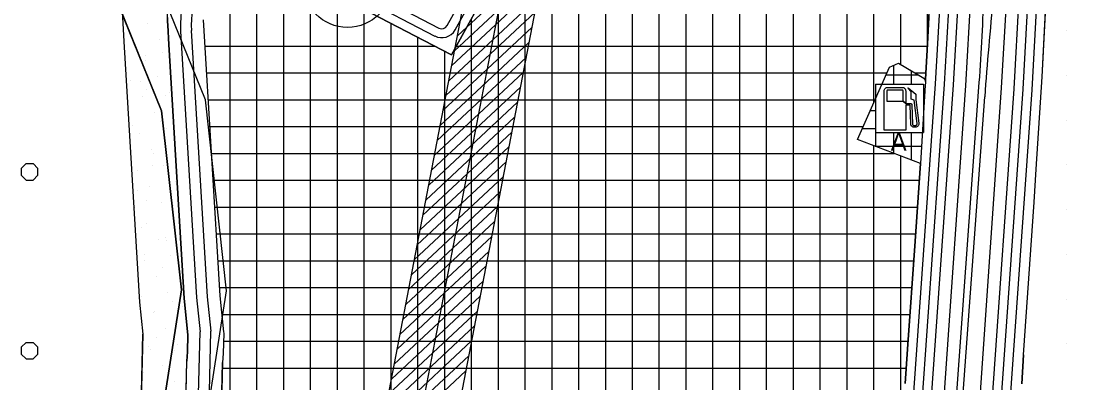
# Model space of a CAD drawing. Extents: x 419109 to 421295, y 4452223 to 4457798.
# Drawn here: x 419705 to 420301, y 4455374 to 4455576 of the extents above; entities that cross this region are included whole.
import ezdxf

# ---------------------------------------------------------------- set-up
doc = ezdxf.new("R2010")
doc.units = 0
for name, color, linetype in [('ADA', 7, 'Continuous'), ('ADAKENARI', 7, 'Continuous'), ('KALDIRIM_FAT', 7, 'Continuous'), ('KD_DAIRE', 7, 'Continuous'), ('PL_AYA_PARK_DINLENME', 7, 'Continuous'), ('PL_BAKIM_AKARYAKIT', 7, 'Continuous'), ('PL_KA_TARIM_ALANI', 7, 'Continuous'), ('PL_KAMU_HİZMET_ALANI', 7, 'Continuous'), ('PL_TİCARET', 7, 'Continuous'), ('RAYLI_TOPLU_TAŞIMA_HATTI', 7, 'Continuous'), ('SEMBOL_FAT', 7, 'Continuous'), ('TA_ENH_154', 7, 'Continuous'), ('TA_ENH_KORUMA', 7, 'Continuous'), ('TA_ENH_TARAMA', 7, 'Continuous'), ('TR_TARIMALANI', 7, 'Continuous'), ('TRFAT_AKARYAKITSERVİ', 7, 'Continuous'), ('TRFAT_KHA', 7, 'Continuous'), ('TRFAT_PARKALANI', 7, 'Continuous'), ('TRFAT_TİCARET', 7, 'Continuous')]:
    doc.layers.add(name, color=color, linetype=linetype)

msp = doc.modelspace()

# ---------------------------------------------------------------- linework, layer by layer
at = {"layer": 'ADA'}
msp.add_line((419783.44, 4455525.52), (419756.46, 4455592.19), dxfattribs=at)
at = {"layer": 'ADAKENARI'}
for p, q in [((419945.46, 4455556.86), (420043.17, 4455733.9)), ((420275.69, 4455544.7), (420280.18, 4455630.34)), ((420214.19, 4455614.16), (420211.61, 4455562.8)), ((419885.9, 4455587.99), (419940.17, 4455559.7)), ((419761.65, 4455577.95), (419761.75, 4455574.44)), ((419761.75, 4455574.44), (419762.54, 4455561.28)), ((419786.67, 4455577.82), (419786.73, 4455575.53)), ((419786.73, 4455575.53), (419786.85, 4455573.45)), ((419806.71, 4455576.4), (419815.93, 4455422.24)), ((419786.85, 4455573.45), (419787.49, 4455562.77)), ((419787.49, 4455562.77), (419795.99, 4455420.6)), ((420211.61, 4455562.8), (420210.57, 4455543.27)), ((419762.54, 4455561.28), (419771.07, 4455418.55)), ((419940.17, 4455559.7), (419945.46, 4455556.86)), ((420190.39, 4455549.96), (420195.36, 4455552.2)), ((420195.36, 4455552.2), (420210.57, 4455543.27)), ((420172.52, 4455509.54), (420190.39, 4455549.96)), ((420272.42, 4455492.95), (420275.69, 4455544.7)), ((420210.34, 4455539.87), (420207.73, 4455496.12)), ((420210.47, 4455541.33), (420210.34, 4455539.87)), ((420210.57, 4455543.27), (420210.47, 4455541.33)), ((420207.73, 4455496.12), (420172.52, 4455509.54)), ((420207.73, 4455496.12), (420204.72, 4455452.72)), ((420271.14, 4455474.52), (420272.42, 4455492.95)), ((420265.19, 4455389.09), (420271.14, 4455474.52)), ((420204.72, 4455452.72), (420200.5, 4455392.26)), ((419795.99, 4455420.6), (419798.11, 4455400.41)), ((419815.93, 4455422.24), (419818.04, 4455402.09)), ((419771.07, 4455418.55), (419772.93, 4455400.8)), ((419818.04, 4455402.09), (419818.13, 4455401.2)), ((419770.22, 4455288.15), (419772.93, 4455400.8)), ((419798.11, 4455400.41), (419797.88, 4455390.78)), ((419818.13, 4455401.2), (419817.86, 4455389.95)), ((419797.88, 4455390.78), (419797.57, 4455385.64)), ((419817.86, 4455389.95), (419817.56, 4455384.81)), ((420200.5, 4455392.26), (420199.15, 4455373.07)), ((419795.28, 4455290.29), (419797.57, 4455385.64)), ((419815.33, 4455292.01), (419817.56, 4455384.81)), ((420265.19, 4455389.09), (420264.37, 4455372.95))]:
    msp.add_line(p, q, dxfattribs=at)
at = {"layer": 'KALDIRIM_FAT'}
for p, q in [((420234.15, 4455861.94), (420215.94, 4455540.77)), ((420239.14, 4455861.63), (420220.93, 4455540.45)), ((420244.13, 4455861.32), (420225.92, 4455540.14)), ((420251.12, 4455860.89), (420232.91, 4455539.7)), ((420271.08, 4455859.65), (420252.87, 4455538.43)), ((420278.07, 4455859.22), (420259.85, 4455537.99)), ((420283.06, 4455858.91), (420264.84, 4455537.67)), ((420288.05, 4455858.6), (420269.83, 4455537.36)), ((419943.11, 4455573.29), (420034.28, 4455738.49)), ((419947.48, 4455570.88), (420038.73, 4455736.19)), ((419887.87, 4455592.6), (419936.12, 4455567.45)), ((419889.84, 4455597.22), (419938.43, 4455571.88)), ((419794.06, 4455570.15), (419802.97, 4455421.18)), ((419800.05, 4455570.51), (419808.95, 4455421.67)), ((420215.94, 4455540.77), (420179.4, 4455019.05)), ((420220.93, 4455540.45), (420184.39, 4455018.74)), ((420225.92, 4455540.14), (420189.38, 4455018.43)), ((420232.91, 4455539.7), (420196.37, 4455018)), ((420252.87, 4455538.43), (420216.34, 4455016.78)), ((420259.85, 4455537.99), (420223.32, 4455016.35)), ((420264.84, 4455537.67), (420228.31, 4455016.04)), ((420269.83, 4455537.36), (420233.3, 4455015.74)), ((419802.97, 4455421.18), (419804.97, 4455402.08)), ((419808.95, 4455421.67), (419810.98, 4455402.32)), ((419802.3, 4455290.89), (419804.97, 4455402.08)), ((419808.31, 4455291.41), (419810.98, 4455402.32))]:
    msp.add_line(p, q, dxfattribs=at)
for centre, radius, start, end in [((419847.11, 4455573.32), 53.14, 153.5603, 183.42125), ((419847.11, 4455573.32), 47.14, 153.5603, 183.42125), ((419940.05, 4455574.98), 8.49, 242.46551, 331.10447), ((419940.05, 4455574.98), 3.49, 242.46551, 331.10447)]:
    msp.add_arc(centre, radius, start, end, dxfattribs=at)
at = {"layer": 'KD_DAIRE'}
msp.add_circle((419887.38, 4455597.27), 25, dxfattribs=at)
at = {"layer": 'PL_AYA_PARK_DINLENME'}
for points in [[(420016.8, 4456927.25), (420013.63, 4456854.22), (420021.56, 4456763.74), (419972.35, 4456528.79), (419896.15, 4456444.66), (419851.71, 4456390.68), (419781.86, 4456219.24), (419743.76, 4456181.14), (419715.18, 4456046.21), (419900.92, 4456001.76), (419824.72, 4455719.19), (419823.13, 4455660.45), (419756.46, 4455592.19), (419783.44, 4455525.52), (419794.56, 4455425.51), (419778.68, 4455323.91)], [(419804.18, 4455325.18), (419819.77, 4455424.95), (419807.91, 4455531.7), (419785.76, 4455586.42), (419835.59, 4455637.43), (419842.19, 4455646.09), (419927.54, 4456021.09), (419744.69, 4456064.85), (419766.68, 4456168.71), (419803.1, 4456205.13), (419873.42, 4456377.73), (419915.08, 4456428.31), (419995.43, 4456517.04), (420046.79, 4456762.24), (420038.67, 4456854.78), (420041.73, 4456924.97)], [(419804.4, 4455678.61), (419776.71, 4455623), (419768.21, 4455605.99), (419766.74, 4455602.8), (419765.22, 4455598.83), (419763.96, 4455594.76), (419762.97, 4455590.63), (419762.84, 4455589.82), (419762.4, 4455587.24), (419762.26, 4455586.44), (419761.82, 4455582.21), (419761.65, 4455577.95), (419761.75, 4455574.44), (419762.54, 4455561.28), (419771.07, 4455418.55), (419772.93, 4455400.8), (419770.22, 4455288.15), (419798.46, 4455144.95), (419791.07, 4455126.52), (419788.42, 4455109.34), (419786.36, 4455074.3), (419779.83, 4455031.69), (419779.71, 4455015.11)], [(419795.28, 4455290.29), (419797.57, 4455385.64), (419797.88, 4455390.78), (419798.11, 4455400.41), (419795.99, 4455420.6), (419787.49, 4455562.77), (419786.85, 4455573.45), (419786.73, 4455575.53), (419786.67, 4455577.82), (419786.77, 4455580.43), (419787.04, 4455583.03), (419787.48, 4455585.61), (419788.09, 4455588.16), (419788.86, 4455590.66), (419789.8, 4455593.1), (419790.75, 4455595.18), (419799.07, 4455611.82), (419803.43, 4455620.54), (419827.12, 4455668.19)]]:
    msp.add_lwpolyline(points, dxfattribs=at)
at = {"layer": 'PL_BAKIM_AKARYAKIT'}
msp.add_lwpolyline([(420210.34, 4455539.87), (420207.73, 4455496.12), (420207.73, 4455496.12), (420172.52, 4455509.54), (420172.52, 4455509.54), (420190.39, 4455549.96), (420195.36, 4455552.2), (420207.7, 4455544.95), (420208.06, 4455544.74), (420209.7, 4455543.66), (420210.28, 4455542.59), (420210.47, 4455541.33)], close=True, dxfattribs=at)
at = {"layer": 'PL_KA_TARIM_ALANI'}
msp.add_lwpolyline([(419792.54, 4455014.98), (419819.96, 4455165.16), (419778.68, 4455323.91), (419794.56, 4455425.51), (419783.44, 4455525.52), (419756.46, 4455592.19), (419823.13, 4455660.45), (419824.72, 4455719.19), (419900.92, 4456001.76), (419869.84, 4456009.19), (419715.18, 4456046.21), (419743.76, 4456181.14), (419781.86, 4456219.24), (419851.71, 4456390.68), (419896.15, 4456444.66), (419972.35, 4456528.79), (420021.56, 4456763.74), (420013.63, 4456854.22), (420016.8, 4456927.25), (420027.91, 4457006.62), (420158.52, 4456994.43), (420142.12, 4457086.4)], dxfattribs=at)
at = {"layer": 'PL_KAMU_HİZMET_ALANI'}
msp.add_lwpolyline([(420264.37, 4455372.95), (420265.19, 4455389.09), (420271.14, 4455474.52), (420272.42, 4455492.95), (420275.69, 4455544.7), (420280.18, 4455630.34), (420281.42, 4455652.94), (420283.41, 4455689.36), (420287.76, 4455764.57), (420292.21, 4455838.27), (420294.94, 4455879.49), (420299.25, 4455948.07), (420304.91, 4456025.25)], dxfattribs=at)
at = {"layer": 'PL_TİCARET'}
for points in [[(420199.15, 4455373.07), (420200.5, 4455392.26), (420204.72, 4455452.72), (420207.73, 4455496.12), (420207.73, 4455496.12), (420172.52, 4455509.54), (420172.52, 4455509.54), (420190.39, 4455549.96), (420195.36, 4455552.2), (420210.57, 4455543.27), (420211.61, 4455562.8), (420214.19, 4455614.16), (420222.97, 4455770), (420224.17, 4455789.96), (420227.34, 4455842.37), (420228.66, 4455862.28), (420230.08, 4455883.68), (420231.44, 4455905.4), (420232.85, 4455927.79), (420233.94, 4455946.2), (420234.4, 4455952.49), (420240.06, 4456029.71)], [(420153.07, 4455976.48), (420152.11, 4455974.16), (420151.45, 4455961.22), (420137.18, 4455930.24), (420134.21, 4455923.79), (420043.17, 4455733.9), (419945.46, 4455556.86), (419940.17, 4455559.7)], [(419940.17, 4455559.7), (419885.9, 4455587.99)], [(419806.71, 4455576.4), (419815.93, 4455422.24), (419818.04, 4455402.09), (419818.13, 4455401.2), (419817.86, 4455389.95), (419817.56, 4455384.81), (419815.33, 4455292.01)]]:
    msp.add_lwpolyline(points, dxfattribs=at)
at = {"layer": 'RAYLI_TOPLU_TAŞIMA_HATTI'}
for p, q in [((420224.14, 4455314.86), (420240.54, 4455541.46)), ((420228.4, 4455323.8), (420243.57, 4455533.4))]:
    msp.add_line(p, q, dxfattribs=at)
for centre, radius, start, end in [((419043.67, 4455628.07), 1200, 355.86092, 358.33048), ((422238.35, 4455389.05), 2000, 174.24653, 175.86092)]:
    msp.add_arc(centre, radius, start, end, dxfattribs=at)
at = {"layer": 'SEMBOL_FAT'}
for p, q in [((420182.45, 4455540.49), (420182.45, 4455513.49)), ((420182.45, 4455540.49), (420209.45, 4455540.49)), ((420209.45, 4455540.49), (420209.45, 4455513.49)), ((420182.45, 4455513.49), (420209.45, 4455513.49))]:
    msp.add_line(p, q, dxfattribs=at)
msp.add_lwpolyline([(420187.4, 4455514.73), (420187.4, 4455536.73), (420187.43, 4455537.12), (420187.55, 4455537.49), (420187.73, 4455537.84), (420187.98, 4455538.14), (420188.28, 4455538.39), (420188.63, 4455538.58), (420189, 4455538.69), (420189.4, 4455538.73), (420197.4, 4455538.73), (420197.79, 4455538.69), (420198.16, 4455538.58), (420198.51, 4455538.39), (420198.81, 4455538.14), (420199.06, 4455537.84), (420199.24, 4455537.49), (420199.36, 4455537.12), (420199.4, 4455536.73), (420199.4, 4455529.7), (420197.9, 4455531.09), (420197.9, 4455536.73), (420197.75, 4455537.08), (420197.4, 4455537.23), (420189.4, 4455537.23), (420189.04, 4455537.08), (420188.9, 4455536.73), (420188.9, 4455531.09), (420197.9, 4455531.09), (420199.4, 4455529.7), (420202.07, 4455529.7), (420202.23, 4455529.68), (420202.39, 4455529.64), (420202.53, 4455529.56), (420202.66, 4455529.46), (420202.76, 4455529.34), (420202.84, 4455529.2), (420202.89, 4455529.04), (420202.91, 4455528.88), (420203.24, 4455518.13), (420203.25, 4455518), (420203.3, 4455517.88), (420203.36, 4455517.76), (420203.45, 4455517.66), (420203.55, 4455517.57), (420203.67, 4455517.51), (420203.8, 4455517.48), (420203.93, 4455517.46), (420204.81, 4455517.46), (420205.03, 4455517.49), (420205.23, 4455517.55), (420205.42, 4455517.66), (420205.57, 4455517.81), (420205.7, 4455517.98), (420205.78, 4455518.18), (420205.82, 4455518.39), (420205.81, 4455518.61), (420204.06, 4455531.58), (420202.42, 4455532.09), (420202.39, 4455536.15), (420200.57, 4455538.2), (420200.88, 4455538.47), (420205.03, 4455534.97), (420205.05, 4455531.72), (420206.81, 4455518.74), (420206.82, 4455518.32), (420206.74, 4455517.89), (420206.57, 4455517.5), (420206.33, 4455517.15), (420206.01, 4455516.86), (420205.64, 4455516.64), (420205.24, 4455516.51), (420204.81, 4455516.46), (420203.93, 4455516.46), (420203.6, 4455516.49), (420203.29, 4455516.59), (420203, 4455516.74), (420202.75, 4455516.94), (420202.54, 4455517.19), (420202.38, 4455517.47), (420202.28, 4455517.78), (420202.24, 4455518.1), (420201.92, 4455528.7), (420199.4, 4455528.7), (420199.4, 4455514.73)], close=True, dxfattribs=at)
at = {"layer": 'TA_ENH_154'}
msp.add_lwpolyline([(419862.83, 4455014.24), (420170.14, 4456613.6), (420230.68, 4456928.68), (420176.89, 4457440.84), (420133.44, 4457787.81)], dxfattribs=at)
at = {"layer": 'TA_ENH_KORUMA'}
msp.add_line((419842.5, 4455014.45), (420150.5, 4456617.38), dxfattribs=at)
msp.add_lwpolyline([(420153.62, 4457787.6), (420196.76, 4457443.12), (420250.88, 4456927.82), (420189.78, 4456609.83), (419883.15, 4455014.02)], dxfattribs=at)
at = {"layer": 'TA_ENH_TARAMA'}
for p, q in [((419948.76, 4455567.47), (419998.41, 4455613.87)), ((419947.15, 4455559.12), (419996.81, 4455605.53)), ((419945.55, 4455550.78), (419995.2, 4455597.18)), ((419943.95, 4455542.44), (419993.6, 4455588.84)), ((419942.35, 4455534.1), (419992, 4455580.5)), ((419940.74, 4455525.76), (419990.39, 4455572.16)), ((419939.14, 4455517.41), (419988.79, 4455563.82)), ((419937.54, 4455509.07), (419987.19, 4455555.47)), ((419935.93, 4455500.73), (419985.59, 4455547.13)), ((419934.33, 4455492.39), (419983.98, 4455538.79)), ((419932.73, 4455484.04), (419982.38, 4455530.45)), ((419931.13, 4455475.7), (419980.78, 4455522.1)), ((419929.52, 4455467.36), (419979.17, 4455513.76)), ((419927.92, 4455459.02), (419977.57, 4455505.42)), ((419926.32, 4455450.68), (419975.97, 4455497.08)), ((419924.71, 4455442.33), (419974.36, 4455488.73)), ((419923.11, 4455433.99), (419972.76, 4455480.39)), ((419921.51, 4455425.65), (419971.16, 4455472.05)), ((419919.9, 4455417.31), (419969.56, 4455463.71)), ((419918.3, 4455408.96), (419967.95, 4455455.37)), ((419916.7, 4455400.62), (419966.35, 4455447.02)), ((419915.1, 4455392.28), (419964.75, 4455438.68)), ((419913.49, 4455383.94), (419963.14, 4455430.34)), ((419911.89, 4455375.6), (419961.54, 4455422)), ((419910.29, 4455367.25), (419959.94, 4455413.65)), ((419908.68, 4455358.91), (419958.34, 4455405.31)), ((419907.08, 4455350.57), (419956.73, 4455396.97)), ((419905.48, 4455342.23), (419955.13, 4455388.63)), ((419903.88, 4455333.88), (419953.53, 4455380.29))]:
    msp.add_line(p, q, dxfattribs=at)
at = {"layer": 'TR_TARIMALANI'}
for p, q in [((419705, 4455493.42), (419707.71, 4455496.13)), ((419705.04, 4455489.6), (419705.04, 4455493.43)), ((419707.75, 4455496.14), (419711.58, 4455496.14)), ((419714.25, 4455493.42), (419711.54, 4455496.13)), ((419714.29, 4455489.6), (419714.29, 4455493.43)), ((419707.71, 4455486.88), (419705, 4455489.59)), ((419707.75, 4455486.89), (419711.58, 4455486.89)), ((419711.54, 4455486.88), (419714.25, 4455489.59)), ((419705, 4455393.42), (419707.71, 4455396.13)), ((419707.75, 4455396.14), (419711.58, 4455396.14)), ((419714.25, 4455393.42), (419711.54, 4455396.13)), ((419705.04, 4455389.6), (419705.04, 4455393.43)), ((419714.29, 4455389.6), (419714.29, 4455393.43)), ((419707.71, 4455386.88), (419705, 4455389.59)), ((419707.75, 4455386.89), (419711.58, 4455386.89)), ((419711.54, 4455386.88), (419714.25, 4455389.59))]:
    msp.add_line(p, q, dxfattribs=at)
at = {"layer": 'TRFAT_AKARYAKITSERVİ'}
for p, q in [((420192.54, 4455550.93), (420192.54, 4455540.49)), ((420188.54, 4455545.77), (420206.31, 4455545.77)), ((420202.54, 4455547.98), (420202.54, 4455540.49)), ((420209.45, 4455535.77), (420210.1, 4455535.77)), ((420179.69, 4455525.77), (420182.45, 4455525.77)), ((420209.45, 4455525.77), (420209.5, 4455525.77)), ((420175.27, 4455515.77), (420182.45, 4455515.77)), ((420172.54, 4455509.6), (420172.54, 4455509.53)), ((420182.54, 4455513.49), (420182.54, 4455505.72)), ((420192.54, 4455513.49), (420192.54, 4455501.91)), ((420202.54, 4455513.49), (420202.54, 4455498.1)), ((420182.42, 4455505.77), (420208.31, 4455505.77))]:
    msp.add_line(p, q, dxfattribs=at)
at = {"layer": 'TRFAT_KHA'}
for p, q in [((420289.37, 4455570.38), (420289.37, 4455570.38)), ((420289.37, 4455545.38), (420289.37, 4455545.38)), ((420289.37, 4455520.38), (420289.37, 4455520.38)), ((420289.37, 4455495.38), (420289.37, 4455495.38)), ((420289.37, 4455470.38), (420289.37, 4455470.38)), ((420289.37, 4455445.38), (420289.37, 4455445.38)), ((420289.37, 4455420.38), (420289.37, 4455420.38)), ((420289.37, 4455395.38), (420289.37, 4455395.38))]:
    msp.add_line(p, q, dxfattribs=at)
at = {"layer": 'TRFAT_PARKALANI'}
for p, q in [((419775.71, 4455574.54), (419775.71, 4455574.54)), ((419767.6, 4455562.96), (419767.6, 4455562.96)), ((419782.37, 4455565.57), (419782.37, 4455565.57)), ((419774.16, 4455556.7), (419774.16, 4455556.7)), ((419783.98, 4455558.1), (419783.98, 4455558.1)), ((419774.26, 4455553.98), (419774.26, 4455553.98)), ((419780.92, 4455545), (419780.92, 4455545)), ((419766.15, 4455542.4), (419766.15, 4455542.4)), ((419771.56, 4455541.93), (419771.56, 4455541.93)), ((419772.81, 4455533.42), (419772.81, 4455533.42)), ((419775.09, 4455537.58), (419775.09, 4455537.58)), ((419785.46, 4455534.4), (419785.46, 4455534.4)), ((419787.58, 4455536.02), (419787.58, 4455536.02)), ((419779.47, 4455524.44), (419779.47, 4455524.44)), ((419767.22, 4455517.31), (419767.22, 4455517.31)), ((419782.86, 4455519.63), (419782.86, 4455519.63)), ((419786.13, 4455515.46), (419786.13, 4455515.46)), ((419771.35, 4455512.85), (419771.35, 4455512.85)), ((419790.54, 4455511.39), (419790.54, 4455511.39)), ((419778.02, 4455503.87), (419778.02, 4455503.87)), ((419779.05, 4455501.75), (419779.05, 4455501.75)), ((419769.9, 4455492.29), (419769.9, 4455492.29)), ((419778.52, 4455495.01), (419778.52, 4455495.01)), ((419784.68, 4455494.89), (419784.68, 4455494.89)), ((419791.34, 4455485.91), (419791.34, 4455485.91)), ((419770.16, 4455481.23), (419770.16, 4455481.23)), ((419776.56, 4455483.31), (419776.56, 4455483.31)), ((419775.05, 4455475.31), (419775.05, 4455475.31)), ((419783.22, 4455474.33), (419783.22, 4455474.33)), ((419768.45, 4455471.72), (419768.45, 4455471.72)), ((419789.82, 4455472.71), (419789.82, 4455472.71)), ((419775.11, 4455462.74), (419775.11, 4455462.74)), ((419789.89, 4455465.35), (419789.89, 4455465.35)), ((419772.44, 4455460.54), (419772.44, 4455460.54)), ((419781.77, 4455453.76), (419781.77, 4455453.76)), ((419785.61, 4455455.04), (419785.61, 4455455.04)), ((419786.34, 4455453.01), (419786.34, 4455453.01)), ((419774.12, 4455445.39), (419774.12, 4455445.39)), ((419788.43, 4455444.78), (419788.43, 4455444.78)), ((419773.66, 4455442.18), (419773.66, 4455442.18)), ((419783.74, 4455438.24), (419783.74, 4455438.24)), ((419780.32, 4455433.2), (419780.32, 4455433.2)), ((419772.21, 4455421.61), (419772.21, 4455421.61)), ((419786.98, 4455424.22), (419786.98, 4455424.22)), ((419779.4, 4455413.62), (419779.4, 4455413.62)), ((419789.57, 4455419.2), (419789.57, 4455419.2)), ((419793.64, 4455415.24), (419793.64, 4455415.24)), ((419795.04, 4455415.94), (419795.04, 4455415.94)), ((419778.87, 4455412.63), (419778.87, 4455412.63)), ((419785.53, 4455403.65), (419785.53, 4455403.65)), ((419780.68, 4455398.68), (419780.68, 4455398.68)), ((419775.93, 4455393.93), (419775.93, 4455393.93)), ((419777.42, 4455392.07), (419777.42, 4455392.07)), ((419790.7, 4455391.32), (419790.7, 4455391.32)), ((419792.19, 4455394.67), (419792.19, 4455394.67)), ((419773.32, 4455379.15), (419773.32, 4455379.15)), ((419784.08, 4455383.09), (419784.08, 4455383.09)), ((419790.74, 4455374.11), (419790.74, 4455374.11))]:
    msp.add_line(p, q, dxfattribs=at)
at = {"layer": 'TRFAT_TİCARET'}
for p, q in [((420211.68, 4455564.25), (420211.68, 4456103.64)), ((420196.68, 4455551.43), (420196.68, 4456082.02)), ((420181.68, 4455530.26), (420181.68, 4456045.72)), ((420166.68, 4455199.52), (420166.68, 4456009.42)), ((420151.68, 4455202.28), (420151.68, 4455965.68)), ((420136.68, 4455205.03), (420136.68, 4455929.15)), ((420121.68, 4455207.79), (420121.68, 4455897.66)), ((420076.68, 4455202.54), (420076.68, 4455803.79)), ((420061.68, 4455185.7), (420061.68, 4455772.5)), ((420046.68, 4455173.41), (420046.68, 4455741.21)), ((420031.68, 4455161.13), (420031.68, 4455713.07)), ((420016.68, 4455148.86), (420016.68, 4455685.9)), ((420001.68, 4455136.59), (420001.68, 4455658.72)), ((419986.68, 4455124.32), (419986.68, 4455631.54)), ((419821.68, 4455259.79), (419821.68, 4455609.31)), ((419836.68, 4455183.73), (419836.68, 4455606.37)), ((419971.68, 4455112.05), (419971.68, 4455604.36)), ((419851.68, 4455183.32), (419851.68, 4455600.16)), ((419866.68, 4455183.91), (419866.68, 4455594.51)), ((419881.68, 4455184.49), (419881.68, 4455589.42)), ((420091.68, 4455212.55), (420091.68, 4455591.43)), ((420106.68, 4455210.47), (420106.68, 4455591.43)), ((419896.68, 4455185.08), (419896.68, 4455582.37)), ((419911.68, 4455175.86), (419911.68, 4455574.55)), ((419956.68, 4455127.52), (419956.68, 4455577.19)), ((419926.68, 4455159.75), (419926.68, 4455566.73)), ((419807.59, 4455561.77), (419936.19, 4455561.77)), ((419941.68, 4455143.64), (419941.68, 4455558.89)), ((419948.17, 4455561.77), (420211.55, 4455561.77)), ((419808.48, 4455546.77), (420188.98, 4455546.77)), ((420204.6, 4455546.77), (420210.76, 4455546.77)), ((419809.38, 4455531.77), (420182.35, 4455531.77)), ((419810.28, 4455516.77), (420175.72, 4455516.77)), ((420181.68, 4455196.77), (420181.68, 4455506.05)), ((419811.18, 4455501.77), (420192.89, 4455501.77)), ((420196.68, 4455336.59), (420196.68, 4455500.33)), ((419812.07, 4455486.77), (420207.08, 4455486.77)), ((419812.97, 4455471.77), (420206.04, 4455471.77)), ((419813.87, 4455456.77), (420205, 4455456.77)), ((419814.76, 4455441.77), (420203.95, 4455441.77)), ((419815.66, 4455426.77), (420202.91, 4455426.77)), ((419817.03, 4455411.77), (420201.86, 4455411.77)), ((419818.02, 4455396.77), (420200.81, 4455396.77)), ((419817.48, 4455381.77), (420199.76, 4455381.77))]:
    msp.add_line(p, q, dxfattribs=at)

# ---------------------------------------------------------------- texts
at = {"layer": 'SEMBOL_FAT'}
msp.add_text('A', height=10, dxfattribs=at).set_placement((420191.03, 4455503.29))

doc.saveas('drawing.dxf')
